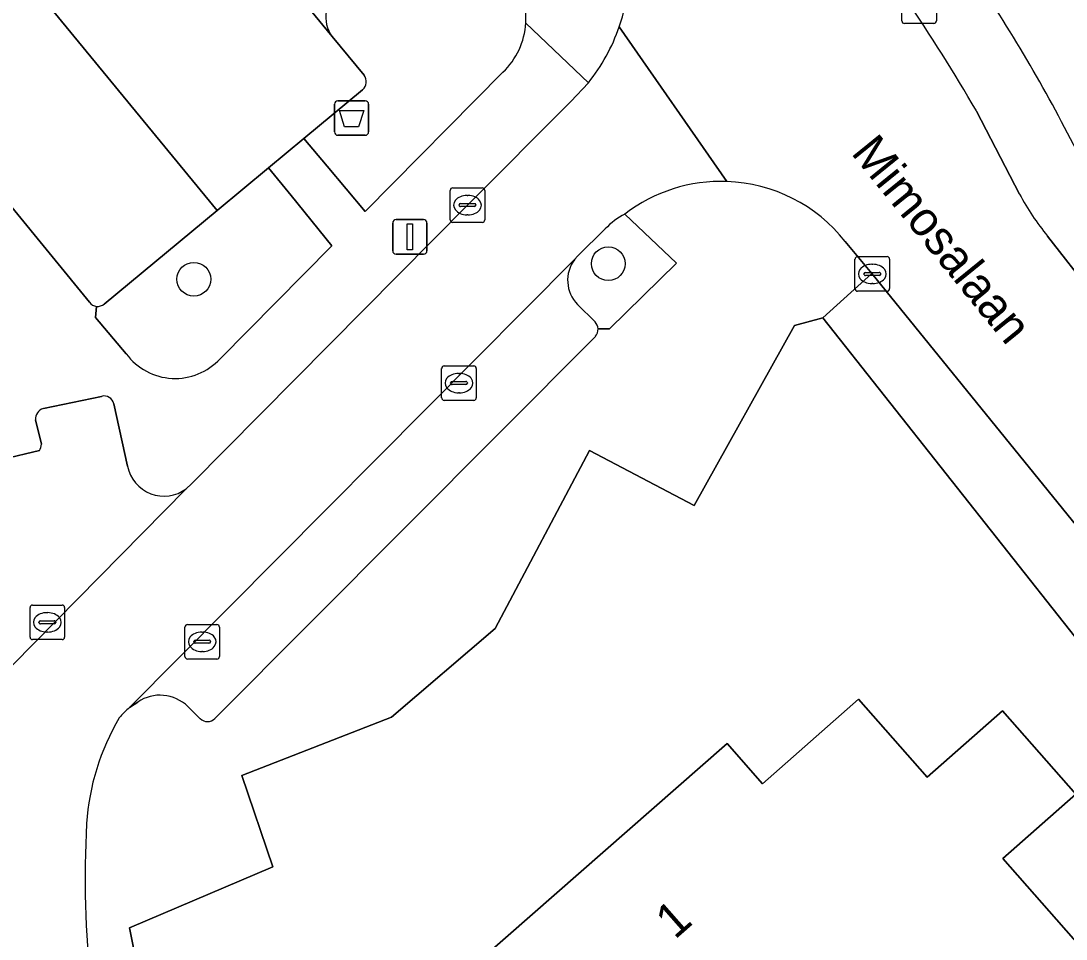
# Model space of a CAD drawing. Extents: x 162344 to 162869, y 381217 to 381818.
# Drawn here: x 162428.83 to 162459.05, y 381654.6 to 381681.15 of the extents above; entities that cross this region are included whole.
import ezdxf

# ---------------------------------------------------------------- set-up
doc = ezdxf.new("R2010")
doc.units = 0
for name, color, linetype in [('IMGEO_Afvalbak', 7, 'Continuous'), ('IMGEO_Boom', 7, 'Continuous'), ('IMGEO_Erf', 7, 'Continuous'), ('IMGEO_Groenvoorziening', 7, 'Continuous'), ('IMGEO_Kolk', 7, 'Continuous'), ('IMGEO_Lichtmast', 7, 'Continuous'), ('IMGEO_Muur', 7, 'Continuous'), ('IMGEO_Openbare_ruimte_label', 7, 'Continuous'), ('IMGEO_Pand', 7, 'Continuous'), ('IMGEO_Pand_nummerreeks', 7, 'Continuous'), ('IMGEO_Parkeervlak_open', 7, 'Continuous'), ('IMGEO_Rijbaan_lokaal_open', 7, 'Continuous'), ('IMGEO_Voetpad_open', 7, 'Continuous')]:
    doc.layers.add(name, color=color, linetype=linetype)

msp = doc.modelspace()

# ---------------------------------------------------------------- linework, layer by layer
at = {"layer": 'IMGEO_Afvalbak'}
for p, q in [((162437.897, 381677.944), (162437.897, 381678.744)), ((162437.897, 381678.744), (162437.897, 381677.944)), ((162437.997, 381678.844), (162438.787, 381678.844)), ((162438.787, 381678.844), (162437.997, 381678.844)), ((162438.887, 381678.744), (162438.887, 381677.944)), ((162438.887, 381677.944), (162438.887, 381678.744)), ((162438.787, 381677.844), (162437.997, 381677.844)), ((162437.997, 381677.844), (162438.787, 381677.844))]:
    msp.add_line(p, q, dxfattribs=at)
msp.add_lwpolyline([(162438.04, 381678.558), (162438.744, 381678.558), (162438.595, 381678.088), (162438.189, 381678.088), (162438.04, 381678.558)], dxfattribs=at)
for centre, start, end in [((162437.997, 381678.744), 90, 180), ((162437.997, 381678.744), 90, 180), ((162438.787, 381678.744), 0, 90), ((162438.787, 381678.744), 360, 90), ((162437.997, 381677.944), 180, 270), ((162437.997, 381677.944), 180, 270), ((162438.787, 381677.944), 270, 0), ((162438.787, 381677.944), 270, 0)]:
    msp.add_arc(centre, 0.1, start, end, dxfattribs=at)
at = {"layer": 'IMGEO_Boom'}
for centre in [(162445.815, 381674.131), (162433.832, 381673.681)]:
    msp.add_circle(centre, 0.489, dxfattribs=at)
at = {"layer": 'IMGEO_Erf'}
for points in [[(162481.795, 381631.988), (162472.56, 381646.493), (162471.067, 381648.837), (162460.935, 381661.289), (162452.016, 381672.565), (162451.197, 381672.343), (162448.302, 381667.139), (162445.27, 381668.731), (162442.545, 381663.577), (162439.544, 381661.021), (162435.222, 381659.331), (162436.115, 381656.689), (162431.972, 381654.923), (162432.233, 381653.635), (162452.631, 381613.197), (162453.177, 381613.49), (162453.166, 381613.535), (162453.909, 381613.922), (162459.405, 381616.959), (162465.658, 381620.415), (162465.1, 381621.456)], [(162457.002, 381631.47), (162440.439, 381650.319), (162443.233, 381652.774), (162442.142, 381654.015), (162449.248, 381660.259), (162450.273, 381659.093), (162453.049, 381661.533), (162455.031, 381659.277), (162457.216, 381661.198), (162459.336, 381658.786), (162457.226, 381656.932), (162467.795, 381644.904), (162466.539, 381643.799), (162467.852, 381642.305), (162469.109, 381643.41), (162472.178, 381639.917), (162463.598, 381632.222), (162461.097, 381635.067)]]:
    msp.add_lwpolyline(points, close=True, dxfattribs=at)
at = {"layer": 'IMGEO_Groenvoorziening'}
for points in [[(162437.831, 381680.697), (162438.753, 381679.584)], [(162438.713, 381679.16), (162437.013, 381677.75), (162437.683, 381676.956), (162438.787, 381675.645), (162442.767, 381679.67)], [(162435.989, 381676.902), (162434.507, 381675.673), (162431.239, 381672.964)], [(162434.592, 381671.382), (162437.823, 381674.648), (162436.648, 381676.099), (162435.989, 381676.902)], [(162447.79, 381674.146), (162446.296, 381675.568)], [(162445.726, 381675.138), (162444.933, 381674.356), (162444.843, 381674.253)], [(162445.521, 381672.244), (162445.85, 381672.244), (162447.79, 381674.146)], [(162431.02, 381672.897), (162430.994, 381672.573), (162431.881, 381671.525)], [(162444.927, 381672.952), (162445.433, 381672.447)]]:
    msp.add_lwpolyline(points, dxfattribs=at)
for centre, radius, start, end in [((162441.325, 381681.212), 2.108, 356.7466, 36.1734), ((162438.626, 381681.266), 0.978, 126.6965, 215.5758), ((162441.317, 381681.212), 2.116, 313.2465, 356.7594), ((162438.516, 381679.392), 0.305, 310.2861, 38.9352), ((162447.31, 381673.631), 2.186, 117.6304, 136.4304), ((162445.633, 381673.651), 0.993, 142.6656, 224.7228), ((162431.051, 381673.187), 0.292, 263.8953, 310.1262), ((162445.217, 381672.233), 0.304, 2.1264, 44.7468), ((162433.295, 381672.572), 1.76, 216.4962, 317.4649)]:
    msp.add_arc(centre, radius, start, end, dxfattribs=at)
at = {"layer": 'IMGEO_Kolk'}
for p, q in [((162454.301, 381681.153), (162454.301, 381682.005)), ((162455.302, 381682.005), (162455.302, 381681.153)), ((162455.228, 381681.079), (162454.376, 381681.079)), ((162441.319, 381676.325), (162442.171, 381676.325)), ((162441.244, 381675.399), (162441.244, 381676.251)), ((162441.732, 381676.105), (162441.757, 381676.105)), ((162442.245, 381676.251), (162442.245, 381675.399)), ((162441.503, 381675.819), (162441.503, 381675.831)), ((162441.941, 381675.782), (162441.543, 381675.782)), ((162441.546, 381675.868), (162441.944, 381675.868)), ((162441.987, 381675.831), (162441.987, 381675.819)), ((162441.755, 381675.545), (162441.73, 381675.545)), ((162442.171, 381675.325), (162441.319, 381675.325)), ((162452.948, 381673.409), (162452.948, 381674.261)), ((162453.023, 381674.335), (162453.875, 381674.335)), ((162453.949, 381674.261), (162453.949, 381673.409)), ((162453.436, 381674.115), (162453.461, 381674.115)), ((162453.207, 381673.829), (162453.207, 381673.841)), ((162453.645, 381673.792), (162453.247, 381673.792)), ((162453.25, 381673.878), (162453.648, 381673.878)), ((162453.691, 381673.841), (162453.691, 381673.829)), ((162453.875, 381673.335), (162453.023, 381673.335)), ((162453.459, 381673.555), (162453.434, 381673.555)), ((162441.073, 381671.178), (162441.925, 381671.178)), ((162440.998, 381670.252), (162440.998, 381671.104)), ((162441.486, 381670.958), (162441.511, 381670.958)), ((162441.999, 381671.104), (162441.999, 381670.252)), ((162441.257, 381670.672), (162441.257, 381670.684)), ((162441.695, 381670.635), (162441.297, 381670.635)), ((162441.3, 381670.721), (162441.698, 381670.721)), ((162441.741, 381670.684), (162441.741, 381670.672)), ((162441.509, 381670.398), (162441.484, 381670.398)), ((162441.925, 381670.178), (162441.073, 381670.178)), ((162429.172, 381664.259), (162430.024, 381664.259)), ((162429.097, 381663.333), (162429.097, 381664.185)), ((162429.585, 381664.039), (162429.61, 381664.039)), ((162430.098, 381664.185), (162430.098, 381663.333)), ((162429.356, 381663.753), (162429.356, 381663.765)), ((162429.794, 381663.716), (162429.396, 381663.716)), ((162429.399, 381663.802), (162429.797, 381663.802)), ((162429.84, 381663.765), (162429.84, 381663.753)), ((162433.575, 381662.771), (162433.575, 381663.623)), ((162433.65, 381663.697), (162434.502, 381663.697)), ((162434.576, 381663.623), (162434.576, 381662.771)), ((162429.608, 381663.479), (162429.583, 381663.479)), ((162434.063, 381663.477), (162434.088, 381663.477)), ((162430.024, 381663.259), (162429.172, 381663.259)), ((162433.834, 381663.191), (162433.834, 381663.203)), ((162434.272, 381663.154), (162433.874, 381663.154)), ((162433.877, 381663.24), (162434.275, 381663.24)), ((162434.318, 381663.203), (162434.318, 381663.191)), ((162434.086, 381662.917), (162434.061, 381662.917)), ((162434.502, 381662.697), (162433.65, 381662.697))]:
    msp.add_line(p, q, dxfattribs=at)
for points in [[(162454.301, 381681.153), (162454.301, 381682.005)], [(162455.302, 381682.005), (162455.302, 381681.153)], [(162455.228, 381681.079), (162454.376, 381681.079)], [(162441.319, 381676.325), (162442.171, 381676.325)], [(162441.244, 381675.399), (162441.244, 381676.251)], [(162442.245, 381676.251), (162442.245, 381675.399)], [(162442.171, 381675.325), (162441.319, 381675.325)], [(162452.948, 381673.409), (162452.948, 381674.261)], [(162453.023, 381674.335), (162453.875, 381674.335)], [(162453.949, 381674.261), (162453.949, 381673.409)], [(162453.875, 381673.335), (162453.023, 381673.335)], [(162441.073, 381671.178), (162441.925, 381671.178)], [(162440.998, 381670.252), (162440.998, 381671.104)], [(162441.999, 381671.104), (162441.999, 381670.252)], [(162441.925, 381670.178), (162441.073, 381670.178)], [(162429.172, 381664.259), (162430.024, 381664.259)], [(162429.097, 381663.333), (162429.097, 381664.185)], [(162430.098, 381664.185), (162430.098, 381663.333)], [(162433.575, 381662.771), (162433.575, 381663.623)], [(162433.65, 381663.697), (162434.502, 381663.697)], [(162434.576, 381663.623), (162434.576, 381662.771)], [(162430.024, 381663.259), (162429.172, 381663.259)], [(162434.502, 381662.697), (162433.65, 381662.697)]]:
    msp.add_lwpolyline(points, dxfattribs=at)
for centre, radius, start, end in [((162454.378, 381681.155), 0.0765, 181.552, 268.448), ((162454.378, 381681.155), 0.0765, 181.552, 268.448), ((162455.226, 381681.155), 0.0765, 271.552, 358.448), ((162455.226, 381681.155), 0.0765, 271.552, 358.448), ((162441.321, 381676.249), 0.0765, 91.552, 178.448), ((162441.321, 381676.249), 0.0765, 91.552, 178.448), ((162442.169, 381676.249), 0.0765, 1.552, 88.448), ((162442.169, 381676.249), 0.0765, 1.552, 88.448), ((162441.543, 381675.828), 0.0403, 85.8775, 175.7526), ((162441.54, 381675.818), 0.0366, 178.938, 274.7102), ((162441.944, 381675.825), 0.043, 264.8664, 352.4533), ((162441.948, 381675.83), 0.0386, 1.7309, 96.639), ((162441.321, 381675.401), 0.0765, 181.552, 268.448), ((162441.321, 381675.401), 0.0765, 181.552, 268.448), ((162442.169, 381675.401), 0.0765, 271.552, 358.448), ((162442.169, 381675.401), 0.0765, 271.552, 358.448), ((162453.025, 381674.259), 0.0765, 91.552, 178.448), ((162453.025, 381674.259), 0.0765, 91.552, 178.448), ((162453.873, 381674.259), 0.0765, 1.552, 88.448), ((162453.873, 381674.259), 0.0765, 1.552, 88.448), ((162453.247, 381673.838), 0.0403, 85.8775, 175.7526), ((162453.244, 381673.828), 0.0366, 178.938, 274.7102), ((162453.648, 381673.835), 0.043, 264.8664, 352.4533), ((162453.652, 381673.84), 0.0386, 1.7309, 96.639), ((162453.025, 381673.411), 0.0765, 181.552, 268.448), ((162453.025, 381673.411), 0.0765, 181.552, 268.448), ((162453.873, 381673.411), 0.0765, 271.552, 358.448), ((162453.873, 381673.411), 0.0765, 271.552, 358.448), ((162441.075, 381671.102), 0.0765, 91.552, 178.448), ((162441.075, 381671.102), 0.0765, 91.552, 178.448), ((162441.923, 381671.102), 0.0765, 1.552, 88.448), ((162441.923, 381671.102), 0.0765, 1.552, 88.448), ((162441.297, 381670.681), 0.0403, 85.8775, 175.7526), ((162441.294, 381670.671), 0.0366, 178.938, 274.7102), ((162441.698, 381670.678), 0.043, 264.8664, 352.4533), ((162441.702, 381670.683), 0.0386, 1.7309, 96.639), ((162441.075, 381670.254), 0.0765, 181.552, 268.448), ((162441.075, 381670.254), 0.0765, 181.552, 268.448), ((162441.923, 381670.254), 0.0765, 271.552, 358.448), ((162441.923, 381670.254), 0.0765, 271.552, 358.448), ((162429.174, 381664.183), 0.0765, 91.552, 178.448), ((162429.174, 381664.183), 0.0765, 91.552, 178.448), ((162430.022, 381664.183), 0.0765, 1.552, 88.448), ((162430.022, 381664.183), 0.0765, 1.552, 88.448), ((162429.396, 381663.762), 0.0403, 85.8775, 175.7526), ((162429.393, 381663.752), 0.0366, 178.938, 274.7102), ((162429.797, 381663.759), 0.043, 264.8664, 352.4533), ((162429.801, 381663.764), 0.0386, 1.7309, 96.639), ((162433.652, 381663.621), 0.0765, 91.552, 178.448), ((162433.652, 381663.621), 0.0765, 91.552, 178.448), ((162434.5, 381663.621), 0.0765, 1.552, 88.448), ((162434.5, 381663.621), 0.0765, 1.552, 88.448), ((162429.174, 381663.335), 0.0765, 181.552, 268.448), ((162429.174, 381663.335), 0.0765, 181.552, 268.448), ((162430.022, 381663.335), 0.0765, 271.552, 358.448), ((162430.022, 381663.335), 0.0765, 271.552, 358.448), ((162433.874, 381663.2), 0.0403, 85.8775, 175.7526), ((162433.871, 381663.19), 0.0366, 178.938, 274.7102), ((162434.275, 381663.197), 0.043, 264.8664, 352.4533), ((162434.279, 381663.202), 0.0386, 1.7309, 96.639), ((162433.652, 381662.773), 0.0765, 181.552, 268.448), ((162433.652, 381662.773), 0.0765, 181.552, 268.448), ((162434.5, 381662.773), 0.0765, 271.552, 358.448), ((162434.5, 381662.773), 0.0765, 271.552, 358.448)]:
    msp.add_arc(centre, radius, start, end, dxfattribs=at)
for centre, major_axis, ratio, start_param, end_param in [((162441.731, 381675.825), (-0.387, 0.002), 0.722429, 4.712389, 7.853982), ((162441.756, 381675.825), (-0.39, 0.002), 0.717154, 1.570796, 4.712389), ((162453.435, 381673.835), (-0.387, 0.002), 0.722429, 4.712389, 7.853982), ((162453.46, 381673.835), (-0.39, 0.002), 0.717154, 1.570796, 4.712389), ((162441.485, 381670.678), (-0.387, 0.002), 0.722429, 4.712389, 7.853982), ((162441.51, 381670.678), (-0.39, 0.002), 0.717154, 1.570796, 4.712389), ((162429.584, 381663.759), (-0.387, 0.002), 0.722429, 4.712389, 7.853982), ((162429.609, 381663.759), (-0.39, 0.002), 0.717154, 1.570796, 4.712389), ((162434.062, 381663.197), (-0.387, 0.002), 0.722429, 4.712389, 7.853982), ((162434.087, 381663.197), (-0.39, 0.002), 0.717154, 1.570796, 4.712389)]:
    msp.add_ellipse(centre, major_axis=major_axis, ratio=ratio, start_param=start_param, end_param=end_param, dxfattribs=at)
at = {"layer": 'IMGEO_Lichtmast'}
for p, q in [((162439.683, 381675.406), (162440.473, 381675.406)), ((162440.473, 381675.406), (162439.683, 381675.406)), ((162439.583, 381674.506), (162439.583, 381675.306)), ((162439.583, 381675.306), (162439.583, 381674.506)), ((162440.573, 381675.306), (162440.573, 381674.506)), ((162440.573, 381674.506), (162440.573, 381675.306)), ((162440.473, 381674.406), (162439.683, 381674.406)), ((162439.683, 381674.406), (162440.473, 381674.406))]:
    msp.add_line(p, q, dxfattribs=at)
msp.add_lwpolyline([(162440.003, 381675.281), (162440.153, 381675.281), (162440.153, 381674.531), (162440.003, 381674.531), (162440.003, 381675.281)], dxfattribs=at)
for centre, start, end in [((162439.683, 381675.306), 90, 180), ((162439.683, 381675.306), 90, 180), ((162440.473, 381675.306), 0, 90), ((162440.473, 381675.306), 360, 90), ((162439.683, 381674.506), 180, 270), ((162439.683, 381674.506), 180, 270), ((162440.473, 381674.506), 270, 0), ((162440.473, 381674.506), 270, 0)]:
    msp.add_arc(centre, 0.1, start, end, dxfattribs=at)
at = {"layer": 'IMGEO_Muur'}
msp.add_lwpolyline([(162445.27, 381668.731), (162442.545, 381663.577), (162439.544, 381661.021), (162435.222, 381659.331)], dxfattribs=at)
at = {"layer": 'IMGEO_Pand'}
msp.add_lwpolyline([(162461.097, 381635.067), (162463.598, 381632.222), (162472.178, 381639.917), (162469.109, 381643.41), (162467.852, 381642.305), (162466.539, 381643.799), (162467.795, 381644.904), (162457.226, 381656.932), (162459.336, 381658.786), (162457.216, 381661.198), (162455.031, 381659.277), (162453.049, 381661.533), (162450.273, 381659.093), (162449.248, 381660.259), (162442.142, 381654.015), (162443.233, 381652.774), (162440.439, 381650.319), (162457.002, 381631.47)], close=True, dxfattribs=at)
at = {"layer": 'IMGEO_Parkeervlak_open'}
for points in [[(162431.239, 381672.964), (162434.507, 381675.673), (162409.377, 381706.246)], [(162406.648, 381702.432), (162424.466, 381680.783), (162428.502, 381675.847), (162428.569, 381675.765), (162430.818, 381673.015)], [(162435.155, 381691.745), (162434.763, 381692.223), (162430.941, 381689.084), (162437.831, 381680.697)], [(162456.458, 381678.547), (162457.706, 381676.143)], [(162458.517, 381674.931), (162459.794, 381673.284)], [(162444.843, 381674.253), (162431.975, 381661.294), (162432.21, 381661.455)], [(162445.433, 381672.447), (162444.927, 381672.952)], [(162434.442, 381660.975), (162445.445, 381672.03)], [(162431.162, 381670.295), (162429.483, 381669.94)], [(162431.917, 381668.272), (162431.52, 381670.075)], [(162429.251, 381669.615), (162429.429, 381668.913)], [(162429.375, 381668.726), (162427.256, 381668.227)], [(162427.324, 381661.252), (162433.614, 381667.623)], [(162433.664, 381661.322), (162434.019, 381660.973)]]:
    msp.add_lwpolyline(points, dxfattribs=at)
for centre, radius, start, end in [((162411.785, 381652.7), 51.611, 30.0534, 38.5887), ((162438.626, 381681.266), 0.978, 126.6965, 215.5758), ((162416.044, 381655.409), 48.576, 25.5992, 32.6771), ((162464.185, 381679.601), 7.344, 208.0902, 219.4861), ((162445.633, 381673.651), 0.993, 142.6656, 224.7228), ((162431.056, 381673.19), 0.295, 216.3436, 263.073), ((162431.051, 381673.187), 0.292, 263.8953, 310.1262), ((162445.217, 381672.233), 0.304, 2.1264, 44.7468), ((162445.219, 381672.231), 0.302, 318.389, 2.507), ((162431.241, 381670.022), 0.284, 10.8202, 106.0363), ((162429.564, 381669.637), 0.314, 104.9222, 184.0359), ((162428.808, 381668.991), 0.626, 334.948, 352.8377), ((162432.97, 381668.483), 1.074, 191.3447, 306.7976), ((162432.855, 381660.497), 1.155, 45.5825, 123.9647), ((162434.229, 381661.188), 0.301, 225.5513, 314.9905)]:
    msp.add_arc(centre, radius, start, end, dxfattribs=at)
at = {"layer": 'IMGEO_Rijbaan_lokaal_open'}
for points in [[(162413.686, 381710.091), (162412.482, 381711.546), (162407.99, 381707.932), (162409.377, 381706.246), (162434.507, 381675.673), (162435.989, 381676.902), (162437.013, 381677.75), (162438.713, 381679.16)], [(162438.753, 381679.584), (162437.831, 381680.697), (162430.941, 381689.084), (162434.763, 381692.223), (162430.965, 381696.851), (162427.141, 381693.71), (162413.686, 381710.091)], [(162449.246, 381676.508), (162446.133, 381680.985)], [(162446.133, 381680.985), (162449.246, 381676.508)], [(162445.24, 381679.365), (162444.735, 381678.82), (162441.745, 381675.825), (162433.767, 381667.762), (162433.614, 381667.623), (162427.324, 381661.252)], [(162457.706, 381676.143), (162456.458, 381678.547)], [(162444.843, 381674.253), (162444.933, 381674.356), (162445.726, 381675.138)], [(162452.665, 381674.774), (162453.433, 381673.852), (162461.143, 381664.345), (162464.699, 381667.264), (162463.258, 381669.004), (162462.623, 381669.783), (162461.865, 381670.711), (162459.872, 381673.155), (162459.794, 381673.284), (162458.517, 381674.931)], [(162431.975, 381661.294), (162444.843, 381674.253)]]:
    msp.add_lwpolyline(points, dxfattribs=at)
for centre, radius, start, end in [((162441.078, 381682.713), 5.342, 341.1284, 31.9686), ((162411.785, 381652.7), 51.611, 30.0534, 38.5887), ((162441.072, 381682.718), 5.349, 321.1781, 341.0918), ((162438.516, 381679.392), 0.305, 310.2861, 38.9352), ((162449.079, 381671.934), 4.577, 87.9041, 127.4442), ((162449.079, 381671.942), 4.569, 38.3034, 87.9115), ((162464.185, 381679.601), 7.344, 208.0902, 219.4861), ((162447.31, 381673.631), 2.186, 117.6304, 136.4304), ((162432.962, 381660.02), 1.611, 127.7878, 142.79), ((162437.538, 381657.509), 6.818, 149.2496, 176.3843), ((162458.629, 381656.353), 27.94, 176.7455, 186.4172)]:
    msp.add_arc(centre, radius, start, end, dxfattribs=at)
at = {"layer": 'IMGEO_Voetpad_open'}
for points in [[(162433.614, 381667.623), (162433.767, 381667.762), (162441.745, 381675.825), (162444.735, 381678.82), (162445.24, 381679.365), (162443.43, 381681.092)], [(162443.43, 381681.092), (162445.24, 381679.365)], [(162442.767, 381679.67), (162438.787, 381675.645), (162437.683, 381676.956), (162437.013, 381677.75), (162435.989, 381676.902), (162436.648, 381676.099), (162437.823, 381674.648), (162434.592, 381671.382)], [(162430.818, 381673.015), (162428.569, 381675.765), (162428.211, 381675.44), (162428.12, 381675.14), (162427.72, 381671.816), (162428.169, 381670.985), (162415.217, 381664.354), (162415.849, 381663.025), (162416.703, 381663.475), (162450.084, 381597.259), (162455.733, 381586.132), (162456.714, 381584.2), (162490.31, 381518.027), (162489.593, 381517.672), (162491.115, 381514.642), (162508.217, 381521.986), (162531.132, 381531.827), (162531.201, 381531.856), (162536.299, 381534.045), (162538.625, 381535.045), (162540.608, 381535.896), (162537.512, 381541.598)], [(162446.296, 381675.568), (162447.79, 381674.146), (162445.85, 381672.244), (162445.521, 381672.244)], [(162459.405, 381616.959), (162453.909, 381613.922), (162453.166, 381613.535), (162453.177, 381613.49), (162452.631, 381613.197), (162432.233, 381653.635), (162431.972, 381654.923), (162436.115, 381656.689), (162435.222, 381659.331), (162439.544, 381661.021), (162442.545, 381663.577), (162445.27, 381668.731), (162448.302, 381667.139), (162451.197, 381672.343), (162452.016, 381672.565), (162453.433, 381673.852), (162452.665, 381674.774)], [(162472.704, 381650.202), (162472.225, 381650.761), (162464.301, 381660.45), (162461.143, 381664.345), (162453.433, 381673.852), (162452.016, 381672.565), (162460.935, 381661.289), (162471.067, 381648.837), (162472.56, 381646.493), (162481.795, 381631.988), (162482.857, 381630.326), (162500, 381603.428), (162522.094, 381568.761), (162522.773, 381567.696), (162523.584, 381566.423), (162523.028, 381566.054), (162525.538, 381562.087), (162528.355, 381557.526), (162532.073, 381550.22), (162532.638, 381549.091), (162533.893, 381543.857)], [(162431.881, 381671.525), (162430.994, 381672.573), (162431.02, 381672.897)], [(162445.445, 381672.03), (162434.442, 381660.975)], [(162429.483, 381669.94), (162431.162, 381670.295)], [(162431.52, 381670.075), (162431.917, 381668.272)], [(162429.429, 381668.913), (162429.251, 381669.615)], [(162427.256, 381668.227), (162429.375, 381668.726)], [(162432.21, 381661.455), (162431.975, 381661.294)], [(162434.019, 381660.973), (162433.664, 381661.322)]]:
    msp.add_lwpolyline(points, dxfattribs=at)
for centre, radius, start, end in [((162441.078, 381682.713), 5.342, 341.1284, 31.9686), ((162441.325, 381681.212), 2.108, 356.7466, 36.1734), ((162416.044, 381655.409), 48.576, 25.5992, 32.6771), ((162441.317, 381681.212), 2.116, 313.2465, 356.7594), ((162441.072, 381682.718), 5.349, 321.1781, 341.0918), ((162449.079, 381671.934), 4.577, 87.9041, 127.4442), ((162449.079, 381671.942), 4.569, 38.3034, 87.9115), ((162431.056, 381673.19), 0.295, 216.3436, 263.073), ((162445.219, 381672.231), 0.302, 318.389, 2.507), ((162433.295, 381672.572), 1.76, 216.4962, 317.4649), ((162431.241, 381670.022), 0.284, 10.8202, 106.0363), ((162429.564, 381669.637), 0.314, 104.9222, 184.0359), ((162428.808, 381668.991), 0.626, 334.948, 352.8377), ((162432.97, 381668.483), 1.074, 191.3447, 306.7976), ((162432.855, 381660.497), 1.155, 45.5825, 123.9647), ((162432.962, 381660.02), 1.611, 127.7878, 142.79), ((162437.538, 381657.509), 6.818, 149.2496, 176.3843), ((162434.229, 381661.188), 0.301, 225.5513, 314.9905), ((162458.629, 381656.353), 27.94, 176.7455, 186.4172)]:
    msp.add_arc(centre, radius, start, end, dxfattribs=at)

# ---------------------------------------------------------------- texts
at = {"layer": 'IMGEO_Openbare_ruimte_label'}
msp.add_text('Mimosalaan', height=1, rotation=309.0355, dxfattribs=at).set_placement((162452.811, 381677.329))
at = {"layer": 'IMGEO_Pand_nummerreeks'}
msp.add_text('1', height=1, rotation=41.3056, dxfattribs=at).set_placement((162447.739, 381654.567))

doc.saveas('drawing.dxf')
